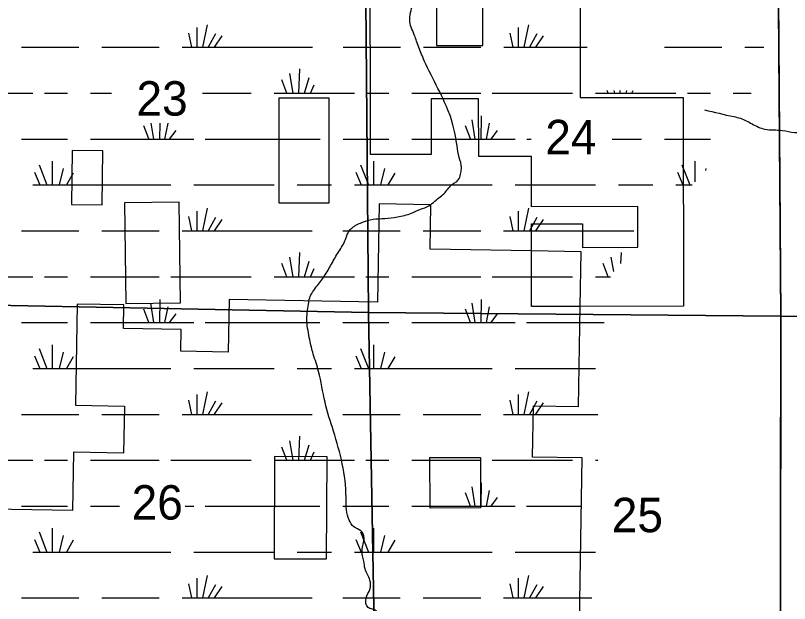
# Model space of a CAD drawing. Extents: x 380424 to 701066, y 1117407 to 1412949.
# Drawn here: x 564503 to 574618, y 1369965 to 1377653 of the extents above; entities that cross this region are included whole.
import ezdxf

# ---------------------------------------------------------------- set-up
doc = ezdxf.new("R2010")
doc.units = 0
for name, color, linetype in [('Narrow River Creek and Branch and Slough', 7, 'Continuous'), ('Section Lines', 7, 'Continuous'), ('Section Numbers', 7, 'Continuous'), ('State Park', 7, 'Continuous'), ('Swamps', 7, 'Continuous'), ('Township  and Range lines', 7, 'Continuous')]:
    doc.layers.add(name, color=color, linetype=linetype)

msp = doc.modelspace()

# ---------------------------------------------------------------- linework, layer by layer
at = {"layer": 'Narrow River Creek and Branch and Slough'}
for points in [[(568345, 1368464), (568501, 1368561), (568659, 1368714), (568770, 1368809), (568939, 1368893), (569060, 1369020), (569134, 1369094), (569218, 1369247), (569282, 1369321), (569329, 1369437), (569350, 1369574), (569345, 1369616), (569319, 1369690), (569266, 1369769), (569229, 1369859), (569203, 1369880), (569113, 1369912), (569086, 1370038), (569134, 1370149), (569134, 1370271), (569071, 1370419), (569055, 1370519), (569039, 1370587), (569034, 1370682), (569050, 1370762), (569060, 1370825), (569018, 1370915), (568923, 1370967), (568865, 1371057), (568828, 1371189), (568823, 1371353), (568659, 1372218), (568548, 1372598), (568464, 1373000), (568395, 1373227), (568348, 1373411), (568326, 1373533), (568311, 1373659), (568332, 1373881), (568348, 1373960), (568437, 1374108), (568538, 1374245), (568633, 1374404), (568728, 1374567), (568817, 1374726), (568833, 1374773), (568860, 1374831), (568897, 1374873), (569029, 1374947), (569176, 1374989), (569329, 1375000), (569493, 1375021), (569678, 1375069), (569794, 1375121), (569905, 1375164), (569984, 1375227), (570116, 1375338), (570221, 1375454), (570264, 1375480), (570301, 1375523), (570322, 1375596), (570332, 1375665), (570301, 1375797), (570274, 1375950), (570243, 1376119), (570211, 1376256), (570148, 1376430), (570090, 1376562), (569752, 1377296), (569725, 1377375), (569683, 1377476), (569657, 1377571), (569667, 1377692), (569699, 1377792), (569778, 1377919), (569831, 1378024), (569900, 1378125), (569926, 1378188), (569973, 1378294), (570005, 1378420), (570028, 1378481), (570045, 1378626), (570053, 1378767), (570136, 1378792), (570364, 1378958), (570497, 1378966), (570555, 1379090), (570596, 1379281), (570671, 1379314), (570783, 1379347), (570907, 1379364), (570874, 1379667), (570879, 1379811), (570890, 1379907), (570900, 1380036), (570973, 1380134), (571086, 1380255)], [(573505, 1376420), (573890, 1376331), (573975, 1376310), (574128, 1376236), (574296, 1376167), (574523, 1376151), (574686, 1376122), (574761, 1376125), (575041, 1376183), (575077, 1376204), (575135, 1376236), (575241, 1376288), (575336, 1376336), (575436, 1376389), (575584, 1376526), (575700, 1376663), (575874, 1376827), (576001, 1376906), (576170, 1377117), (576323, 1377265), (576407, 1377349), (576539, 1377518), (576798, 1377861), (576888, 1378035), (576988, 1378178), (577014, 1378241), (577067, 1378346), (577106, 1378390), (577188, 1378473), (577268, 1378547), (577394, 1378610), (577611, 1378737), (577711, 1378774), (577869, 1378800), (577959, 1378795), (578054, 1378795), (578180, 1378769), (578297, 1378737), (578386, 1378711), (578556, 1378668), (578698, 1378653), (578845, 1378631), (579025, 1378573), (579157, 1378552), (579310, 1378505), (579531, 1378536), (579924, 1378534)]]:
    msp.add_spline(points, degree=3, dxfattribs=at)
at = {"layer": 'Section Lines'}
for points in [[(569077, 1379084), (569076, 1378358), (569117, 1373776), (569117, 1373770), (563770, 1373875), (563717, 1378367), (563714, 1379165)], [(574463, 1379096), (574468, 1378345), (574505, 1373724), (574498, 1373724), (569117, 1373770), (569117, 1373776), (569076, 1378358), (569077, 1379084), (569082, 1379084)], [(579860, 1379054), (579860, 1379045), (579859, 1378328), (579891, 1378329), (579872, 1373712), (579872, 1373699), (579862, 1373699), (575644, 1373714), (574505, 1373724), (574468, 1378345), (574463, 1379096), (575650, 1379101)], [(569117, 1373770), (569213, 1368463), (563794, 1368547), (563770, 1373875)], [(574505, 1373724), (574497, 1368448), (569213, 1368463), (569117, 1373770), (574498, 1373724)], [(579872, 1373699), (579839, 1368426), (579835, 1368426), (575636, 1368433), (574512, 1368448), (574497, 1368448), (574505, 1373724), (575644, 1373714), (579862, 1373699)]]:
    msp.add_lwpolyline(points, close=True, dxfattribs=at)
at = {"layer": 'State Park'}
for points in [[(571881, 1377913), (571884, 1376580), (573227, 1376583), (573227, 1376517), (573232, 1373852), (571882, 1373849), (571894, 1374565), (571246, 1374576), (571246, 1374929), (571913, 1374930), (571914, 1374622), (572636, 1374624), (572635, 1375156), (571248, 1375153), (571247, 1375810), (570557, 1375809), (570555, 1376564), (569934, 1376563), (569935, 1375836), (569142, 1375835), (569136, 1378702)], [(570002, 1378704), (570005, 1377261), (570609, 1377262), (570608, 1377910)], [(571864, 1369195), (571910, 1371869), (571261, 1371880), (571272, 1372551), (571859, 1372541), (571882, 1373849), (571248, 1373848), (571246, 1374576), (569921, 1374599), (569931, 1375178), (569256, 1375189), (569234, 1373905), (567294, 1373939), (567282, 1373253), (566665, 1373263), (566670, 1373546), (565915, 1373559), (565920, 1373870)], [(565920, 1373870), (565309, 1373881), (565286, 1372557), (565926, 1372546), (565915, 1371933), (565262, 1371944), (565249, 1371180), (562588, 1371226)]]:
    msp.add_lwpolyline(points, dxfattribs=at)
for points in [[(567946, 1376572), (567946, 1375206), (568601, 1375206), (568601, 1376572)], [(565243, 1375889), (565236, 1375182), (565637, 1375178), (565644, 1375885)], [(565930, 1375206), (565946, 1373886), (566658, 1373895), (566643, 1375214)], [(567888, 1371886), (567883, 1370551), (568569, 1370548), (568574, 1371883)], [(569920, 1371214), (569918, 1371874), (570578, 1371876), (570580, 1371216)]]:
    msp.add_lwpolyline(points, close=True, dxfattribs=at)
at = {"layer": 'Swamps'}
for p, q in [((566873, 1377497), (566873, 1377238)), ((567006, 1377533), (566947, 1377238)), ((571073, 1377497), (571073, 1377238)), ((571206, 1377533), (571147, 1377238)), ((566765, 1377424), (566802, 1377238)), ((567115, 1377412), (567021, 1377237)), ((567200, 1377388), (567100, 1377239)), ((570965, 1377424), (571002, 1377238)), ((571315, 1377412), (571221, 1377237)), ((571400, 1377388), (571300, 1377239)), ((564582, 1377238), (565332, 1377238)), ((565632, 1377238), (566083, 1377238)), ((566083, 1377238), (566383, 1377238)), ((566683, 1377238), (568383, 1377238)), ((568783, 1377238), (569533, 1377238)), ((569833, 1377238), (570283, 1377238)), ((570283, 1377238), (570583, 1377238)), ((570883, 1377238), (571974, 1377238)), ((572983, 1377238), (573733, 1377238)), ((568204, 1376638), (568221, 1376954)), ((568133, 1376638), (568087, 1376893)), ((568048, 1376638), (567982, 1376810)), ((568281, 1376638), (568339, 1376842)), ((568357, 1376638), (568406, 1376747)), ((572248, 1376638), (572234, 1376674)), ((572333, 1376638), (572327, 1376674)), ((572404, 1376638), (572406, 1376674)), ((572481, 1376638), (572491, 1376674)), ((572557, 1376638), (572573, 1376674)), ((563682, 1376638), (564732, 1376638)), ((564882, 1376638), (565182, 1376638)), ((565482, 1376638), (565759, 1376638)), ((566947, 1376638), (567583, 1376638)), ((567883, 1376638), (568933, 1376638)), ((569083, 1376638), (569383, 1376638)), ((569683, 1376638), (570283, 1376638)), ((570283, 1376638), (570583, 1376638)), ((570733, 1376638), (571783, 1376638)), ((572083, 1376638), (573133, 1376638)), ((573283, 1376638), (573583, 1376638)), ((566310, 1376038), (566278, 1376247)), ((566389, 1376038), (566393, 1376247)), ((566456, 1376038), (566499, 1376244)), ((570511, 1376038), (570471, 1376291)), ((570589, 1376038), (570594, 1376342)), ((570656, 1376038), (570699, 1376244)), ((566248, 1376039), (566182, 1376212)), ((566518, 1376038), (566602, 1376151)), ((570448, 1376039), (570382, 1376212)), ((570718, 1376038), (570802, 1376151)), ((564582, 1376038), (565182, 1376038)), ((565482, 1376038), (566082, 1376038)), ((566082, 1376038), (566832, 1376038)), ((566982, 1376038), (568483, 1376038)), ((568783, 1376038), (569383, 1376038)), ((569683, 1376038), (570283, 1376038)), ((570283, 1376038), (571033, 1376038)), ((571183, 1376038), (571241, 1376038)), ((572301, 1376038), (572683, 1376038)), ((572983, 1376038), (573583, 1376038)), ((564981, 1375749), (564981, 1375438)), ((569181, 1375749), (569181, 1375438)), ((564812, 1375701), (564915, 1375438)), ((565126, 1375652), (565072, 1375438)), ((569012, 1375701), (569115, 1375438)), ((569326, 1375652), (569273, 1375438)), ((573212, 1375701), (573315, 1375438)), ((564752, 1375604), (564822, 1375438)), ((565259, 1375592), (565169, 1375438)), ((568952, 1375604), (569022, 1375438)), ((569459, 1375592), (569369, 1375438)), ((573152, 1375604), (573222, 1375438)), ((564732, 1375438), (566082, 1375438)), ((566082, 1375438), (566532, 1375438)), ((566832, 1375438), (567882, 1375438)), ((568182, 1375438), (568632, 1375438)), ((568932, 1375438), (570283, 1375438)), ((570283, 1375438), (570733, 1375438)), ((571033, 1375438), (572083, 1375438)), ((572383, 1375438), (572833, 1375438)), ((567006, 1375133), (566947, 1374838)), ((571206, 1375133), (571147, 1374838)), ((566873, 1375097), (566873, 1374838)), ((571073, 1375097), (571073, 1374838)), ((566765, 1375024), (566802, 1374838)), ((567115, 1375012), (567021, 1374838)), ((567200, 1374988), (567100, 1374839)), ((570965, 1375024), (571002, 1374838)), ((571315, 1375012), (571221, 1374838)), ((571400, 1374988), (571300, 1374839)), ((564582, 1374838), (565332, 1374838)), ((565632, 1374838), (566082, 1374838)), ((566082, 1374838), (566382, 1374838)), ((566682, 1374838), (568382, 1374838)), ((568782, 1374838), (569532, 1374838)), ((569832, 1374838), (570282, 1374838)), ((570282, 1374838), (570582, 1374838)), ((570882, 1374838), (572583, 1374838)), ((568204, 1374238), (568221, 1374554)), ((568133, 1374238), (568087, 1374493)), ((568281, 1374238), (568339, 1374442)), ((568048, 1374238), (567982, 1374410)), ((568357, 1374238), (568406, 1374347)), ((572248, 1374238), (572182, 1374410)), ((563682, 1374238), (564732, 1374238)), ((564882, 1374238), (565182, 1374238)), ((565482, 1374238), (566082, 1374238)), ((566082, 1374238), (566382, 1374238)), ((566532, 1374238), (567582, 1374238)), ((567882, 1374238), (568932, 1374238)), ((569082, 1374238), (569382, 1374238)), ((569682, 1374238), (570282, 1374238)), ((570282, 1374238), (570582, 1374238)), ((570732, 1374238), (571782, 1374238)), ((566389, 1373638), (566394, 1373942)), ((570589, 1373638), (570594, 1373942)), ((566310, 1373638), (566271, 1373891)), ((566456, 1373638), (566499, 1373844)), ((570510, 1373638), (570471, 1373891)), ((570656, 1373638), (570699, 1373844)), ((566248, 1373639), (566182, 1373812)), ((566518, 1373638), (566602, 1373751)), ((570448, 1373639), (570382, 1373812)), ((570718, 1373638), (570802, 1373751)), ((564582, 1373638), (565182, 1373638)), ((565482, 1373638), (566082, 1373638)), ((566082, 1373638), (566832, 1373638)), ((566982, 1373638), (568482, 1373638)), ((568782, 1373638), (569382, 1373638)), ((569682, 1373638), (570282, 1373638)), ((570282, 1373638), (571032, 1373638)), ((564981, 1373349), (564981, 1373038)), ((569181, 1373349), (569181, 1373038)), ((564812, 1373301), (564915, 1373038)), ((565126, 1373252), (565072, 1373038)), ((569012, 1373301), (569115, 1373038)), ((569326, 1373252), (569272, 1373038)), ((564752, 1373204), (564822, 1373038)), ((565259, 1373192), (565169, 1373038)), ((568952, 1373204), (569022, 1373038)), ((569459, 1373192), (569369, 1373038)), ((564732, 1373038), (566082, 1373038)), ((566082, 1373038), (566532, 1373038)), ((566832, 1373038), (567882, 1373038)), ((568182, 1373038), (568632, 1373038)), ((568932, 1373038), (570282, 1373038)), ((570282, 1373038), (570732, 1373038)), ((571032, 1373038), (572082, 1373038)), ((567006, 1372733), (566947, 1372438)), ((571206, 1372733), (571147, 1372438)), ((566765, 1372624), (566802, 1372438)), ((566873, 1372697), (566873, 1372438)), ((567115, 1372612), (567021, 1372438)), ((570965, 1372624), (571002, 1372438)), ((571073, 1372697), (571073, 1372438)), ((571315, 1372612), (571221, 1372438)), ((567200, 1372588), (567100, 1372439)), ((571400, 1372588), (571300, 1372439)), ((564582, 1372438), (565332, 1372438)), ((565632, 1372438), (566082, 1372438)), ((566082, 1372438), (566382, 1372438)), ((566682, 1372438), (568382, 1372438)), ((568782, 1372438), (569532, 1372438)), ((569832, 1372438), (570282, 1372438)), ((570282, 1372438), (570582, 1372438)), ((568204, 1371838), (568221, 1372154)), ((568048, 1371838), (567982, 1372010)), ((568133, 1371838), (568087, 1372093)), ((568281, 1371838), (568339, 1372042)), ((568357, 1371838), (568406, 1371947)), ((563682, 1371838), (564732, 1371838)), ((564882, 1371838), (565182, 1371838)), ((565482, 1371838), (566082, 1371838)), ((566082, 1371838), (566382, 1371838)), ((566532, 1371838), (567582, 1371838)), ((567882, 1371838), (568932, 1371838)), ((569082, 1371838), (569382, 1371838)), ((569682, 1371838), (570282, 1371838)), ((570282, 1371838), (570582, 1371838)), ((570732, 1371838), (571782, 1371838)), ((570510, 1371238), (570471, 1371491)), ((570589, 1371238), (570594, 1371542)), ((570448, 1371239), (570382, 1371412)), ((570656, 1371238), (570699, 1371444)), ((570718, 1371238), (570802, 1371351)), ((564582, 1371238), (565182, 1371238)), ((565482, 1371238), (565864, 1371238)), ((566719, 1371238), (566832, 1371238)), ((566982, 1371238), (568482, 1371238)), ((568782, 1371238), (569382, 1371238)), ((569682, 1371238), (570282, 1371238)), ((570282, 1371238), (571032, 1371238)), ((571182, 1371238), (571887, 1371238)), ((564812, 1370901), (564915, 1370638)), ((564981, 1370949), (564981, 1370638)), ((569012, 1370901), (569115, 1370638)), ((569181, 1370949), (569181, 1370638)), ((564751, 1370804), (564822, 1370638)), ((565126, 1370853), (565072, 1370638)), ((565259, 1370792), (565169, 1370638)), ((568951, 1370804), (569022, 1370638)), ((569326, 1370853), (569272, 1370638)), ((569459, 1370792), (569369, 1370638)), ((564732, 1370638), (566082, 1370638)), ((566082, 1370638), (566532, 1370638)), ((566832, 1370638), (567882, 1370638)), ((568182, 1370638), (568632, 1370638)), ((568932, 1370638), (570282, 1370638)), ((570282, 1370638), (570732, 1370638)), ((571032, 1370638), (572082, 1370638)), ((566873, 1370297), (566873, 1370038)), ((567006, 1370333), (566947, 1370038)), ((571073, 1370297), (571073, 1370038)), ((571206, 1370333), (571147, 1370038)), ((566765, 1370224), (566802, 1370038)), ((567115, 1370212), (567021, 1370038)), ((567200, 1370188), (567100, 1370039)), ((570965, 1370224), (571002, 1370038)), ((571315, 1370212), (571221, 1370038)), ((571400, 1370188), (571300, 1370039)), ((564582, 1370038), (565332, 1370038)), ((565632, 1370038), (566082, 1370038)), ((566082, 1370038), (566382, 1370038)), ((566682, 1370038), (568382, 1370038)), ((568782, 1370038), (569532, 1370038)), ((569832, 1370038), (570282, 1370038)), ((570282, 1370038), (570582, 1370038))]:
    msp.add_line(p, q, dxfattribs=at)
for points in [[(574033, 1377238), (574284, 1377238)], [(573883, 1376638), (574118, 1376638)], [(573381, 1375749), (573381, 1375477)], [(573526, 1375652), (573520, 1375627)], [(573133, 1375438), (573345, 1375438)], [(572413, 1374412), (572421, 1374554)], [(572321, 1374305), (572287, 1374493)], [(572082, 1374238), (572278, 1374238)], [(571182, 1373638), (572197, 1373638)], [(570882, 1372438), (572111, 1372438)], [(572082, 1371838), (572112, 1371838)], [(570882, 1370038), (572034, 1370038)]]:
    msp.add_lwpolyline(points, dxfattribs=at)
at = {"layer": 'Township  and Range lines'}
for p, q in [((574468, 1378345), (574505, 1373724)), ((574505, 1373724), (574497, 1368448))]:
    msp.add_line(p, q, dxfattribs=at)

# ---------------------------------------------------------------- texts
at = {"layer": 'Section Numbers'}
for s, p in [('23', (566084, 1376344)), ('24', (571426, 1375839)), ('26', (566021, 1371063)), ('25', (572295, 1370898))]:
    msp.add_text(s, height=450, dxfattribs=at).set_placement(p)

doc.saveas('drawing.dxf')
